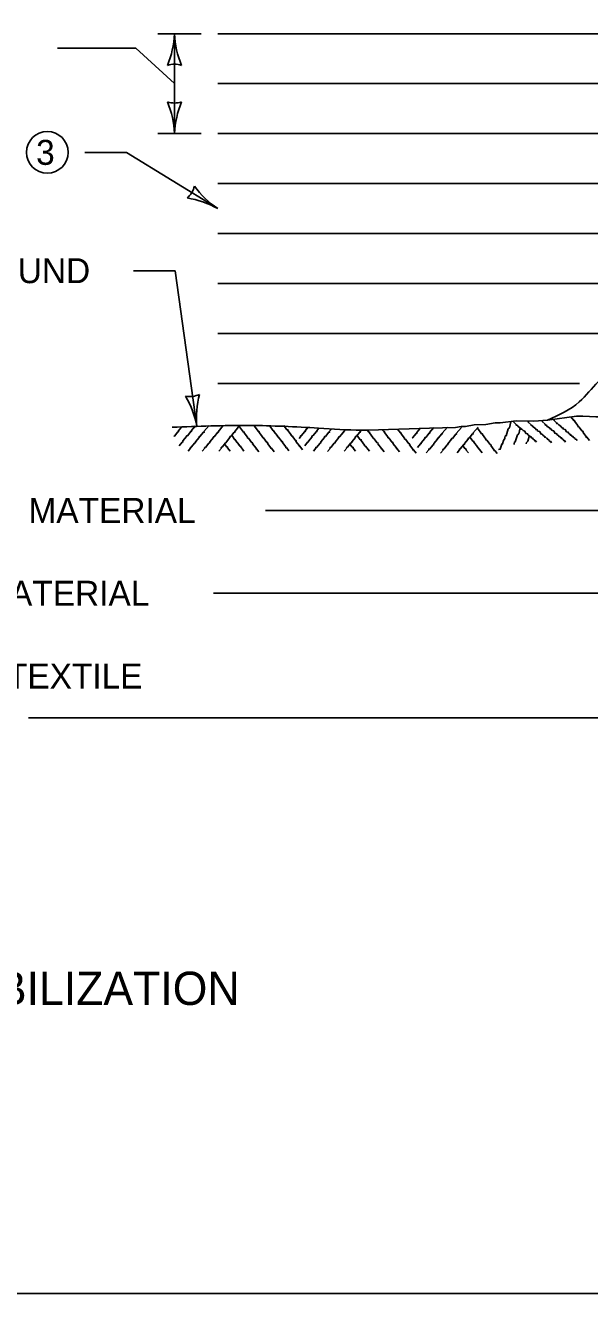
# Model space of a CAD drawing. Extents: x 49991.4 to 50021, y 49987.6 to 50011.4.
# Drawn here: x 50006.457 to 50007.812, y 49987.799 to 49990.844 of the extents above; entities that cross this region are included whole.
import ezdxf

# ---------------------------------------------------------------- set-up
doc = ezdxf.new("R2010")
doc.units = 0
for name, color, linetype in [('Level 1', 7, 'Continuous'), ('Level 2', 7, 'Continuous'), ('Level 3', 7, 'Continuous')]:
    doc.layers.add(name, color=color, linetype=linetype)

msp = doc.modelspace()

# ---------------------------------------------------------------- linework, layer by layer
at = {"layer": 'Level 1'}
for p, q in [((50008.7032, 49990.8245), (50006.9193, 49990.8245)), ((50008.7032, 49990.7045), (50006.9193, 49990.7045)), ((50008.7032, 49990.5845), (50006.9193, 49990.5845)), ((50008.2232, 49990.4645), (50006.9193, 49990.4645)), ((50006.9193, 49990.3445), (50008.2232, 49990.3445)), ((50006.9193, 49990.2245), (50008.2232, 49990.2245)), ((50006.9193, 49990.1045), (50007.9772, 49990.1045)), ((50006.9193, 49989.9845), (50007.7873, 49989.9845)), ((50007.2798, 49989.8724), (50007.4271, 49989.8771)), ((50007.4271, 49989.8771), (50007.4898, 49989.8789))]:
    msp.add_line(p, q, dxfattribs=at)
msp.add_lwpolyline([(49999.3835, 49998.9992), (50016.7501, 49998.9992), (50016.7501, 49987.7988), (49999.3835, 49987.7988)], close=True, dxfattribs=at)
for points in [[(50007.7802, 49989.9063), (50007.7108, 49989.8961), (50007.6775, 49989.8941), (50007.6359, 49989.8947), (50007.5972, 49989.8899), (50007.5854, 49989.8898), (50007.5624, 49989.8857), (50007.5348, 49989.8848), (50007.5138, 49989.8811), (50007.5038, 49989.8813), (50007.4898, 49989.8789)], [(50007.7271, 49989.899), (50007.7255, 49989.8967), (50007.7326, 49989.89), (50007.733, 49989.8881), (50007.7349, 49989.8884), (50007.7375, 49989.8849), (50007.7443, 49989.8802), (50007.7446, 49989.8783), (50007.7465, 49989.8786), (50007.7491, 49989.8751), (50007.7533, 49989.8738), (50007.7562, 49989.8684), (50007.7604, 49989.8672), (50007.7607, 49989.8653), (50007.7652, 49989.8621), (50007.7656, 49989.8602), (50007.7675, 49989.8605), (50007.7701, 49989.857), (50007.772, 49989.8574), (50007.7723, 49989.8555), (50007.7769, 49989.8523), (50007.7772, 49989.8504), (50007.7791, 49989.8508), (50007.7817, 49989.8472)], [(50007.8112, 49989.8474), (50007.8051, 49989.8557), (50007.8034, 49989.8553), (50007.8038, 49989.8568), (50007.7955, 49989.8675), (50007.796, 49989.8696), (50007.794, 49989.8698), (50007.7856, 49989.8807), (50007.7837, 49989.8812), (50007.7835, 49989.8832), (50007.7752, 49989.8937), (50007.7755, 49989.8957), (50007.7735, 49989.8958), (50007.7668, 49989.9047)], [(50006.8325, 49989.8799), (50006.8243, 49989.8703), (50006.8251, 49989.8687), (50006.8235, 49989.8687), (50006.815, 49989.8582), (50006.8139, 49989.8583)], [(50006.8657, 49989.8826), (50006.8557, 49989.871), (50006.8565, 49989.8694), (50006.8549, 49989.8694), (50006.8464, 49989.8589), (50006.8443, 49989.859), (50006.8445, 49989.8569), (50006.8357, 49989.8464), (50006.8357, 49989.8443), (50006.8338, 49989.8437), (50006.8269, 49989.835)], [(50006.8985, 49989.8838), (50006.8858, 49989.869), (50006.8866, 49989.8674), (50006.885, 49989.8674), (50006.8765, 49989.857), (50006.8743, 49989.857), (50006.8746, 49989.855), (50006.8658, 49989.8444), (50006.8658, 49989.8423), (50006.8639, 49989.8417), (50006.8555, 49989.8312), (50006.8535, 49989.8311), (50006.8539, 49989.8291), (50006.8478, 49989.822)], [(50006.9322, 49989.8832), (50006.9199, 49989.8687), (50006.9206, 49989.8671), (50006.919, 49989.8672), (50006.9105, 49989.8567), (50006.9084, 49989.8567), (50006.9086, 49989.8547), (50006.8998, 49989.8441), (50006.8998, 49989.8421), (50006.8979, 49989.8414), (50006.8896, 49989.831), (50006.8876, 49989.8308), (50006.8879, 49989.8288), (50006.8819, 49989.8217)], [(50006.9725, 49989.884), (50006.9598, 49989.8692), (50006.9605, 49989.8675), (50006.9589, 49989.8676), (50006.9504, 49989.8571), (50006.9483, 49989.8571), (50006.9485, 49989.8551), (50006.9398, 49989.8445), (50006.9397, 49989.8425), (50006.9378, 49989.8418), (50006.9295, 49989.8314), (50006.9274, 49989.8313), (50006.9278, 49989.8292), (50006.9218, 49989.8221)], [(50007.0176, 49989.8205), (50007.0123, 49989.8278), (50007.0106, 49989.8274), (50007.011, 49989.8289), (50007.0027, 49989.8396), (50007.0032, 49989.8416), (50007.0012, 49989.8419), (50006.9928, 49989.8528), (50006.9909, 49989.8533), (50006.9907, 49989.8553), (50006.9824, 49989.8658), (50006.9827, 49989.8678), (50006.9807, 49989.8679), (50006.9712, 49989.8805)], [(50007.0544, 49989.8206), (50007.0482, 49989.8289), (50007.0465, 49989.8285), (50007.0469, 49989.8301), (50007.0386, 49989.8407), (50007.0391, 49989.8428), (50007.0371, 49989.843), (50007.0287, 49989.854), (50007.0268, 49989.8545), (50007.0266, 49989.8564), (50007.0183, 49989.867), (50007.0186, 49989.869), (50007.0166, 49989.8691), (50007.0062, 49989.8829)], [(50007.0901, 49989.8227), (50007.0839, 49989.831), (50007.0822, 49989.8306), (50007.0826, 49989.8321), (50007.0743, 49989.8428), (50007.0748, 49989.8449), (50007.0728, 49989.8451), (50007.0645, 49989.856), (50007.0625, 49989.8565), (50007.0623, 49989.8585), (50007.054, 49989.869), (50007.0543, 49989.871), (50007.0523, 49989.8711), (50007.0431, 49989.8834)], [(50007.1053, 49989.8482), (50007.0975, 49989.8584), (50007.0956, 49989.8589), (50007.0954, 49989.8609), (50007.0871, 49989.8714), (50007.0874, 49989.8734), (50007.0853, 49989.8735), (50007.0776, 49989.8839)], [(50007.1356, 49989.8786), (50007.1288, 49989.8706), (50007.1296, 49989.869), (50007.1279, 49989.869), (50007.1195, 49989.8585), (50007.1183, 49989.8586)], [(50007.1619, 49989.877), (50007.1566, 49989.8708), (50007.1574, 49989.8692), (50007.1558, 49989.8692), (50007.1473, 49989.8587), (50007.1451, 49989.8588), (50007.1454, 49989.8567), (50007.1366, 49989.8462), (50007.1366, 49989.8441), (50007.1347, 49989.8435), (50007.1278, 49989.8348)], [(50007.1914, 49989.8743), (50007.1867, 49989.8688), (50007.1875, 49989.8672), (50007.1859, 49989.8672), (50007.1774, 49989.8568), (50007.1752, 49989.8568), (50007.1755, 49989.8548), (50007.1667, 49989.8442), (50007.1667, 49989.8421), (50007.1648, 49989.8415), (50007.1564, 49989.831), (50007.1544, 49989.8309), (50007.1547, 49989.8289), (50007.1487, 49989.8218)], [(50007.2256, 49989.8742), (50007.2207, 49989.8685), (50007.2215, 49989.8669), (50007.2199, 49989.867), (50007.2114, 49989.8565), (50007.2093, 49989.8565), (50007.2095, 49989.8545), (50007.2007, 49989.8439), (50007.2007, 49989.8419), (50007.1988, 49989.8412), (50007.1905, 49989.8308), (50007.1884, 49989.8307), (50007.1888, 49989.8286), (50007.1828, 49989.8215)], [(50007.2636, 49989.8724), (50007.2607, 49989.869), (50007.2614, 49989.8673), (50007.2598, 49989.8674), (50007.2513, 49989.8569), (50007.2492, 49989.8569), (50007.2494, 49989.8549), (50007.2406, 49989.8443), (50007.2406, 49989.8423), (50007.2387, 49989.8416), (50007.2304, 49989.8312), (50007.2283, 49989.8311), (50007.2287, 49989.829), (50007.2227, 49989.8219)], [(50007.3185, 49989.8203), (50007.3132, 49989.8276), (50007.3115, 49989.8272), (50007.3119, 49989.8287), (50007.3036, 49989.8394), (50007.3041, 49989.8415), (50007.3021, 49989.8417), (50007.2937, 49989.8526), (50007.2918, 49989.8531), (50007.2916, 49989.8551), (50007.2833, 49989.8656), (50007.2836, 49989.8676), (50007.2815, 49989.8677), (50007.2784, 49989.8719)], [(50007.3552, 49989.8204), (50007.3491, 49989.8287), (50007.3474, 49989.8283), (50007.3478, 49989.8299), (50007.3395, 49989.8405), (50007.34, 49989.8426), (50007.338, 49989.8428), (50007.3296, 49989.8538), (50007.3277, 49989.8543), (50007.3275, 49989.8562), (50007.3192, 49989.8668), (50007.3195, 49989.8688), (50007.3174, 49989.8689), (50007.3149, 49989.8723)], [(50007.3951, 49989.8172), (50007.389, 49989.8255), (50007.3873, 49989.8251), (50007.3877, 49989.8266), (50007.3794, 49989.8373), (50007.3799, 49989.8394), (50007.3779, 49989.8396), (50007.3695, 49989.8505), (50007.3676, 49989.851), (50007.3674, 49989.853), (50007.3591, 49989.8635), (50007.3594, 49989.8655), (50007.3574, 49989.8656), (50007.3507, 49989.8745)], [(50007.4044, 49989.8757), (50007.3962, 49989.8661), (50007.397, 49989.8645), (50007.3954, 49989.8645), (50007.3869, 49989.854), (50007.3858, 49989.8541)], [(50007.4376, 49989.8784), (50007.4276, 49989.8668), (50007.4284, 49989.8652), (50007.4268, 49989.8652), (50007.4183, 49989.8547), (50007.4162, 49989.8548), (50007.4164, 49989.8527), (50007.4076, 49989.8422), (50007.4076, 49989.8401), (50007.4057, 49989.8395), (50007.3988, 49989.8308)], [(50007.4704, 49989.8796), (50007.4577, 49989.8648), (50007.4585, 49989.8632), (50007.4569, 49989.8632), (50007.4484, 49989.8528), (50007.4462, 49989.8528), (50007.4465, 49989.8508), (50007.4377, 49989.8402), (50007.4377, 49989.8381), (50007.4358, 49989.8375), (50007.4274, 49989.827), (50007.4254, 49989.8269), (50007.4258, 49989.8249), (50007.4197, 49989.8178)], [(50007.5041, 49989.879), (50007.4918, 49989.8645), (50007.4925, 49989.8629), (50007.4909, 49989.863), (50007.4824, 49989.8525), (50007.4803, 49989.8525), (50007.4805, 49989.8505), (50007.4717, 49989.8399), (50007.4717, 49989.8379), (50007.4698, 49989.8372), (50007.4615, 49989.8268), (50007.4595, 49989.8266), (50007.4598, 49989.8246), (50007.4538, 49989.8175)], [(50007.5444, 49989.8798), (50007.5317, 49989.865), (50007.5324, 49989.8633), (50007.5308, 49989.8634), (50007.5223, 49989.8529), (50007.5202, 49989.8529), (50007.5204, 49989.8509), (50007.5117, 49989.8403), (50007.5116, 49989.8383), (50007.5097, 49989.8376), (50007.5014, 49989.8272), (50007.4993, 49989.8271), (50007.4997, 49989.825), (50007.4937, 49989.8179)], [(50007.5895, 49989.8163), (50007.5842, 49989.8236), (50007.5825, 49989.8232), (50007.5829, 49989.8247), (50007.5746, 49989.8354), (50007.5751, 49989.8374), (50007.5731, 49989.8377), (50007.5647, 49989.8486), (50007.5628, 49989.8491), (50007.5626, 49989.8511), (50007.5543, 49989.8616), (50007.5546, 49989.8636), (50007.5526, 49989.8637), (50007.5431, 49989.8763)], [(50007.623, 49989.8924), (50007.6196, 49989.878), (50007.6161, 49989.8754), (50007.6111, 49989.8587), (50007.6092, 49989.8584), (50007.608, 49989.8542), (50007.6083, 49989.8522), (50007.6051, 49989.8477), (50007.6027, 49989.8394), (50007.6008, 49989.839), (50007.5971, 49989.8265), (50007.5932, 49989.8258)], [(50007.6299, 49989.8951), (50007.6283, 49989.8929), (50007.6354, 49989.8862), (50007.6358, 49989.8843), (50007.6377, 49989.8846), (50007.6403, 49989.8811), (50007.647, 49989.8764), (50007.6474, 49989.8745), (50007.6493, 49989.8748), (50007.6519, 49989.8713), (50007.6561, 49989.87), (50007.659, 49989.8646), (50007.6632, 49989.8634), (50007.6635, 49989.8615), (50007.6681, 49989.8583), (50007.6684, 49989.8564), (50007.6703, 49989.8568), (50007.6729, 49989.8533), (50007.6748, 49989.8536), (50007.6751, 49989.8517), (50007.6797, 49989.8485), (50007.68, 49989.8466), (50007.6819, 49989.8469), (50007.6845, 49989.8434)], [(50007.6453, 49989.8781), (50007.6419, 49989.8636), (50007.6384, 49989.861), (50007.6334, 49989.8443), (50007.6315, 49989.844), (50007.6303, 49989.8398), (50007.6305, 49989.8382)], [(50007.6657, 49989.894), (50007.6641, 49989.8918), (50007.6713, 49989.8851), (50007.6716, 49989.8832), (50007.6735, 49989.8835), (50007.6761, 49989.88), (50007.6828, 49989.8753), (50007.6832, 49989.8734), (50007.6851, 49989.8737), (50007.6877, 49989.8702), (50007.6919, 49989.869), (50007.6948, 49989.8635), (50007.699, 49989.8623), (50007.6993, 49989.8604), (50007.7038, 49989.8572), (50007.7041, 49989.8553), (50007.7061, 49989.8557), (50007.7087, 49989.8522), (50007.7106, 49989.8525), (50007.711, 49989.8506), (50007.7154, 49989.8474), (50007.7158, 49989.8455), (50007.7177, 49989.8458), (50007.7203, 49989.8423)], [(50007.6995, 49989.8955), (50007.6979, 49989.8933), (50007.7051, 49989.8866), (50007.7054, 49989.8847), (50007.7073, 49989.885), (50007.7099, 49989.8815), (50007.7167, 49989.8768), (50007.717, 49989.8749), (50007.719, 49989.8752), (50007.7215, 49989.8717), (50007.7257, 49989.8705), (50007.7286, 49989.865), (50007.7328, 49989.8638), (50007.7331, 49989.8619), (50007.7376, 49989.8587), (50007.738, 49989.8568), (50007.7399, 49989.8572), (50007.7425, 49989.8537), (50007.7445, 49989.854), (50007.7448, 49989.8521), (50007.7493, 49989.8489), (50007.7496, 49989.847), (50007.7515, 49989.8473), (50007.7541, 49989.8438)], [(50006.9488, 49989.8221), (50006.9429, 49989.8296), (50006.9433, 49989.8316), (50006.9412, 49989.8317), (50006.9355, 49989.8393)], [(50006.9821, 49989.8221), (50006.9726, 49989.8345), (50006.9707, 49989.835), (50006.9705, 49989.8369), (50006.9621, 49989.8475), (50006.9625, 49989.8494), (50006.9604, 49989.8495), (50006.9526, 49989.86)], [(50007.1225, 49989.8254), (50007.1165, 49989.8336), (50007.1147, 49989.8332), (50007.1151, 49989.8347), (50007.1068, 49989.8454), (50007.1074, 49989.8475), (50007.1053, 49989.8477), (50007.1048, 49989.8484)], [(50007.1185, 49989.8585), (50007.1174, 49989.8585), (50007.1176, 49989.8565), (50007.1144, 49989.8525)], [(50007.2497, 49989.8219), (50007.2438, 49989.8294), (50007.2441, 49989.8314), (50007.2421, 49989.8315), (50007.2364, 49989.8391)], [(50007.283, 49989.8219), (50007.2735, 49989.8343), (50007.2716, 49989.8348), (50007.2713, 49989.8367), (50007.263, 49989.8473), (50007.2634, 49989.8493), (50007.2613, 49989.8493), (50007.2539, 49989.8593)], [(50007.554, 49989.8179), (50007.5445, 49989.8303), (50007.5426, 49989.8308), (50007.5424, 49989.8327), (50007.534, 49989.8433), (50007.5344, 49989.8452), (50007.5323, 49989.8453), (50007.5245, 49989.8558)], [(50007.6672, 49989.8602), (50007.6638, 49989.8457), (50007.6603, 49989.8431), (50007.6593, 49989.8398)], [(50007.5207, 49989.8179), (50007.5148, 49989.8254), (50007.5152, 49989.8274), (50007.5131, 49989.8275), (50007.5074, 49989.8351)]]:
    msp.add_lwpolyline(points, dxfattribs=at)
for points in [[(50008.2613, 49990.1011), (50008.234, 49990.1327), (50008.1979, 49990.14), (50008.1345, 49990.1474), (50008.0971, 49990.1327), (50008.0417, 49990.116), (50007.9416, 49990.0606), (50007.8321, 49989.9885), (50007.7867, 49989.9404), (50007.7108, 49989.8961)], [(50008.2586, 49989.686), (50008.2575, 49989.7934), (50008.2632, 49989.8474), (50008.2632, 49989.8787), (50008.2632, 49989.9071), (50008.2176, 49989.9071), (50008.1121, 49989.9127), (50008.0408, 49989.8985), (50007.9895, 49989.9042), (50007.904, 49989.9042), (50007.7802, 49989.9063)], [(50006.8099, 49989.8794), (50006.9951, 49989.8836), (50007.1608, 49989.8773), (50007.2641, 49989.8724), (50007.2798, 49989.8724)]]:
    msp.add_spline(points, degree=3, dxfattribs=at)
at = {"layer": 'Level 2'}
msp.add_circle((50006.51, 49990.5395), 0.05, dxfattribs=at)
at = {"layer": 'Level 3'}
for p, q in [((50006.8793, 49990.8245), (50006.7753, 49990.8245)), ((50006.8793, 49990.8245), (50006.7753, 49990.8245)), ((50006.8153, 49990.8245), (50006.8153, 49990.5845)), ((50006.8153, 49990.8245), (50006.8153, 49990.5845)), ((50006.5348, 49990.7895), (50006.7224, 49990.7895)), ((50006.8153, 49990.7045), (50006.7224, 49990.7895)), ((50006.8793, 49990.5845), (50006.7753, 49990.5845)), ((50006.8793, 49990.5845), (50006.7753, 49990.5845)), ((50006.6, 49990.5395), (50006.7, 49990.5395)), ((50006.6, 49990.5395), (50006.7, 49990.5395)), ((50006.9193, 49990.4045), (50006.7, 49990.5395)), ((50006.7167, 49990.2554), (50006.8167, 49990.2554)), ((50006.8167, 49990.2554), (50006.8693, 49989.8808)), ((50008.0781, 49989.6796), (50007.034, 49989.6796)), ((50006.9089, 49989.4807), (50008.0781, 49989.4807)), ((50006.4651, 49989.1818), (50008.0781, 49989.1818))]:
    msp.add_line(p, q, dxfattribs=at)
for centre, radius, start, end in [((50006.5826, 49990.836), 0.233, 337.9228, 357.1727), ((50006.5826, 49990.836), 0.233, 337.9228, 357.1727), ((50007.0375, 49990.8336), 0.2223, 182.3605, 202.544), ((50007.0375, 49990.8336), 0.2223, 182.3605, 202.544), ((50006.8153, 49990.6963), 0.0548, 72.1388, 107.8612), ((50006.8153, 49990.6963), 0.0548, 72.1388, 107.8612), ((50006.5932, 49990.5753), 0.2223, 2.3605, 22.544), ((50006.8153, 49990.7127), 0.0548, 252.1388, 287.8612), ((50006.5932, 49990.5753), 0.2223, 2.3605, 22.544), ((50006.8153, 49990.7127), 0.0548, 252.1388, 287.8612), ((50007.0481, 49990.573), 0.233, 157.9228, 177.1727), ((50007.0481, 49990.573), 0.233, 157.9228, 177.1727), ((50006.8101, 49990.4717), 0.0548, 310.5238, 346.2462), ((50007.0436, 49990.5888), 0.2223, 215.841, 236.0245), ((50006.8071, 49990.2003), 0.233, 61.2123, 80.4621), ((50006.8514, 49990.0077), 0.0548, 260.1233, 295.8457), ((50006.6404, 49989.8371), 0.233, 10.8118, 30.0617), ((50007.0905, 49989.9025), 0.2223, 165.4405, 185.624)]:
    msp.add_arc(centre, radius, start, end, dxfattribs=at)

# ---------------------------------------------------------------- texts
at = {"layer": 'Level 2'}
for s, height, p in [('3', 0.06, (50006.4832, 49990.5095)), ('EXISTING GROUND', 0.06, (50005.8597, 49990.2254)), ('COMPACTED BEDDING MATERIAL', 0.06, (50005.5421, 49989.6496)), ('LOOSE BEDDING MATERIAL', 0.06, (50005.6672, 49989.4507)), ('STABILIZATION GEOTEXTILE', 0.06, (50005.6196, 49989.2518)), ('3-FOUNDATION STABILIZATION', 0.08, (50005.3489, 49988.492))]:
    msp.add_text(s, height=height, dxfattribs=at).set_placement(p)

doc.saveas('drawing.dxf')
